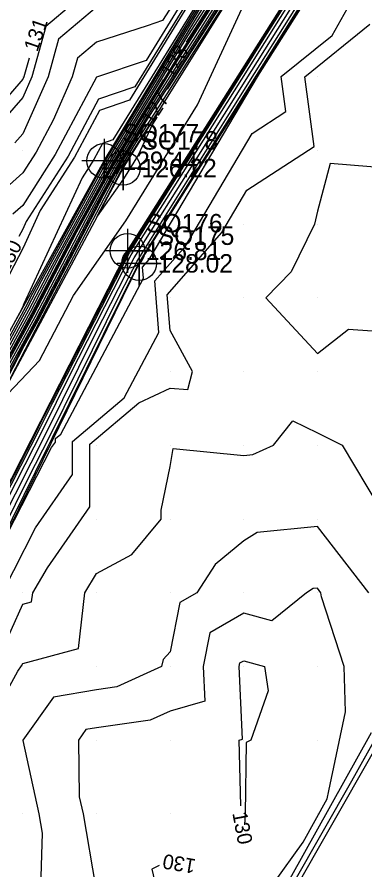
# Model space of a CAD drawing. Extents: x 2354170 to 2357230, y 866100 to 868290.
# Drawn here: x 2355419.2 to 2355466.4, y 866162.4 to 866278.1 of the extents above; entities that cross this region are included whole.
import ezdxf

# ---------------------------------------------------------------- set-up
doc = ezdxf.new("R2010")
doc.units = 0
for name, color, linetype in [('Default', 7, 'Continuous'), ('DTM Contours Major', 7, 'Continuous'), ('DTM Contours Major Text', 7, 'Continuous'), ('DTM Contours Minor', 7, 'Continuous'), ('Exist DTM Breakline', 7, 'Continuous'), ('Exist DTM Breakline Cogo Elevation', 7, 'Continuous'), ('Exist DTM Breakline Cogo Number', 7, 'Continuous'), ('Exist DTM Breakline Cogo Point CELL', 7, 'Continuous'), ('Exist DTM QL2 LIDAR Elevation Point', 7, 'Continuous'), ('Exist DTM Ridgeline', 7, 'Continuous'), ('Exist DTM Ridgeline Cogo Elevation', 7, 'Continuous'), ('Exist DTM Ridgeline Cogo Number', 7, 'Continuous'), ('Exist DTM Ridgeline Cogo Point CELL', 7, 'Continuous')]:
    doc.layers.add(name, color=color, linetype=linetype)

msp = doc.modelspace()

# ---------------------------------------------------------------- linework, layer by layer
at = {"layer": 'Default'}
for points in [[(2355495.38, 866359.39), (2355486.03, 866344.91), (2355479.76, 866334.64), (2355471.03, 866321.06), (2355463.81, 866309.19), (2355456.01, 866297), (2355447.92, 866283.71), (2355442.19, 866274.72)], [(2355468.68, 866300.82), (2355478.09, 866315.74), (2355481.54, 866321.8), (2355476.49, 866326.22), (2355466.12, 866310.09), (2355465.2, 866308.58), (2355451.2, 866286.71), (2355449.09, 866283.23), (2355439.58, 866268.31)], [(2355454.61, 866308.07), (2355455.52, 866304.57), (2355448.61, 866293.76), (2355442.22, 866288.04), (2355444.32, 866282.83), (2355434.47, 866266.84), (2355430.39, 866265.45), (2355427.03, 866259.11), (2355422.36, 866251.86), (2355420.03, 866246.81), (2355416.15, 866239.39), (2355416.32, 866235.61), (2355410.6, 866224.21)], [(2355457.08, 866300.57), (2355447.05, 866284.07), (2355444.48, 866280.03), (2355431.38, 866258.47), (2355422.51, 866242.26), (2355420.56, 866238.53), (2355409.59, 866218.43), (2355407.25, 866213.92)], [(2355369, 866113.97), (2355372.33, 866120.63), (2355382.12, 866140.95), (2355385.48, 866147.67), (2355395.23, 866167.93), (2355395.28, 866168.03), (2355395.6, 866168.69), (2355399.08, 866175.7), (2355409.18, 866195.42), (2355412.98, 866203.1), (2355422.74, 866222.17), (2355426.37, 866229.51), (2355434.72, 866245.84), (2355439.53, 866253.51), (2355450.71, 866271.25), (2355454.96, 866278.04), (2355466.69, 866296.66)], [(2355415.44, 866209.28), (2355422.24, 866222.58), (2355422.92, 866223.95), (2355434.33, 866246.26), (2355435.42, 866248), (2355450.32, 866271.66), (2355450.99, 866272.73), (2355465.48, 866295.74)], [(2355433.99, 866250.44), (2355443.69, 866266.18), (2355449.75, 866279.22), (2355454.74, 866287.44), (2355457.45, 866295.78), (2355450, 866284.13), (2355449.38, 866283.11), (2355435.07, 866260.66), (2355433.29, 866257.74), (2355432.09, 866255.54), (2355422.24, 866236.67), (2355421.67, 866235.62), (2355416.26, 866225.21), (2355422.26, 866231.53), (2355426.89, 866240.33), (2355433.99, 866250.44)], [(2355417.88, 866207.96), (2355423.91, 866219.71), (2355424.43, 866220.45), (2355424.43, 866220.91), (2355425.14, 866221.52), (2355436.37, 866242.69), (2355436.25, 866244.18), (2355437.13, 866245.19), (2355451.86, 866270), (2355451.87, 866270.01), (2355451.87, 866270.02), (2355451.89, 866270.04), (2355452.06, 866270.34), (2355466.87, 866293.97), (2355467.17, 866294.44)], [(2355370.07, 866113.38), (2355379.53, 866132.32), (2355383.36, 866140.28), (2355392.93, 866159.41), (2355396.66, 866167.17), (2355396.8, 866167.45), (2355396.92, 866167.7), (2355406.83, 866187.66), (2355410.33, 866194.51), (2355420.73, 866215.48), (2355423.72, 866221.33), (2355433.28, 866240.63), (2355435.51, 866244.99), (2355447.76, 866264.53), (2355451.47, 866270.43), (2355462.9, 866288.66)], [(2355392.8, 866150.86), (2355398.91, 866162.93), (2355399, 866163.1), (2355400.45, 866167.73), (2355402.29, 866171.89), (2355410.54, 866188.1), (2355413.78, 866192.76), (2355415.8, 866197.23), (2355421.73, 866208.8), (2355426.76, 866216.06), (2355426.76, 866220.53), (2355433.77, 866226.45), (2355438.47, 866235.31), (2355437.93, 866242.3), (2355442.07, 866247.04), (2355451.13, 866262.31), (2355455.7, 866265.28), (2355455.08, 866270.02), (2355462, 866275.61), (2355468.91, 866287.95)], [(2355446.1, 866283.99), (2355432.21, 866261.44), (2355430.81, 866260.96), (2355429.65, 866258.78), (2355428.04, 866256.27), (2355420.15, 866239.2), (2355420.04, 866239), (2355420.05, 866238.9), (2355419.56, 866237.93), (2355406.57, 866214.13), (2355405.77, 866212.59), (2355393.15, 866189.4), (2355391.46, 866186.13), (2355385.86, 866174.6), (2355385.24, 866173.37), (2355372.54, 866147.2), (2355372.14, 866146.4), (2355367.16, 866136.1), (2355359.58, 866124.42), (2355358.37, 866120.3), (2355358.11, 866120.11), (2355358.02, 866120.07), (2355357.86, 866120.14)], [(2355447.34, 866283.95), (2355443.3, 866277.61), (2355431.62, 866258.38), (2355423.71, 866243.92), (2355420.77, 866238.3), (2355411.1, 866220.58), (2355406.54, 866211.8), (2355397.94, 866196), (2355392.38, 866185.25), (2355388.78, 866177.84), (2355386.26, 866172.83), (2355377.95, 866155.68), (2355373.05, 866145.91), (2355363.73, 866126.65), (2355359.89, 866118.96)], [(2355447.63, 866283.83), (2355442.12, 866275.19), (2355431.86, 866258.28), (2355424.91, 866245.58), (2355420.98, 866238.06), (2355412.61, 866222.73), (2355406.8, 866211.53), (2355399.54, 866198.2), (2355392.69, 866184.95), (2355389.76, 866178.92), (2355386.61, 866172.64), (2355379.75, 866158.51), (2355373.35, 866145.74), (2355365.5, 866129.51), (2355360.15, 866118.82)], [(2355448.21, 866283.59), (2355439.77, 866270.35), (2355432.34, 866258.1), (2355427.3, 866248.9), (2355421.4, 866237.6), (2355415.63, 866227.03), (2355407.31, 866211.01), (2355402.73, 866202.6), (2355393.31, 866184.36), (2355391.71, 866181.07), (2355387.29, 866172.28), (2355383.36, 866164.17), (2355373.96, 866145.42), (2355369.02, 866135.22), (2355360.68, 866118.53)], [(2355448.5, 866283.47), (2355438.6, 866267.92), (2355432.58, 866258.01), (2355428.5, 866250.56), (2355421.61, 866237.37), (2355417.14, 866229.18), (2355407.57, 866210.75), (2355404.33, 866204.8), (2355393.61, 866184.07), (2355392.68, 866182.15), (2355387.63, 866172.1), (2355385.16, 866167), (2355374.26, 866145.25), (2355370.79, 866138.08), (2355360.94, 866118.39)], [(2355448.8, 866283.35), (2355437.42, 866265.5), (2355432.82, 866257.92), (2355429.7, 866252.22), (2355421.82, 866237.13), (2355418.65, 866231.32), (2355407.82, 866210.48), (2355405.93, 866207), (2355393.92, 866183.77), (2355393.66, 866183.23), (2355387.97, 866171.92), (2355386.96, 866169.83), (2355374.56, 866145.09), (2355372.55, 866140.93), (2355361.2, 866118.24)], [(2355369.54, 866113.67), (2355375.93, 866126.47), (2355382.74, 866140.61), (2355389.2, 866153.54), (2355395.95, 866167.55), (2355396.04, 866167.74), (2355396.26, 866168.19), (2355402.96, 866181.68), (2355409.76, 866194.97), (2355416.86, 866209.29), (2355423.23, 866221.75), (2355429.83, 866235.07), (2355435.12, 866245.42), (2355443.65, 866259.02), (2355451.09, 866270.84), (2355458.93, 866283.35)], [(2355445.65, 866282.45), (2355431.14, 866258.56), (2355421.32, 866240.61), (2355420.35, 866238.76), (2355408.08, 866216.28), (2355406.02, 866212.32), (2355394.74, 866191.6), (2355391.77, 866185.84), (2355386.83, 866175.68), (2355385.58, 866173.19), (2355374.35, 866150.03), (2355372.44, 866146.23), (2355360.21, 866120.94), (2355359.36, 866119.25)], [(2355442.54, 866281.67), (2355436.73, 866272.23), (2355429.98, 866269.94), (2355424.41, 866259.44), (2355419.98, 866252.55), (2355418.63, 866251.35)], [(2355440.76, 866280.51), (2355438.98, 866277.63), (2355436.89, 866276.92), (2355429.98, 866274.7), (2355427.43, 866272.54), (2355426.72, 866270), (2355424.11, 866264.13), (2355421.79, 866259.77), (2355419.98, 866256.95), (2355416.31, 866253.67)], [(2355429.98, 866279.47), (2355424.86, 866275.12), (2355423.43, 866270), (2355419.98, 866262.27), (2355418.92, 866261.06)], [(2355401.94, 866161.96), (2355404.01, 866168.58), (2355408.28, 866178.21), (2355410.1, 866181.79), (2355416.8, 866191.41), (2355419.98, 866198.45), (2355421.2, 866198.77), (2355421.35, 866200), (2355423.37, 866203.39), (2355429.1, 866211.66), (2355429.09, 866220.15), (2355435.74, 866225.77), (2355439.98, 866227.75), (2355442.4, 866227.58), (2355443.04, 866230), (2355439.98, 866235.59), (2355439.6, 866240.42), (2355447.01, 866248.89), (2355450.41, 866254.61), (2355459.54, 866260.55), (2355458.28, 866270.01), (2355467.12, 866277.15)], [(2355420.84, 866272.53), (2355420.13, 866270), (2355419.98, 866269.66), (2355415.48, 866264.5)], [(2355439.03, 866269.61), (2355432.1, 866258.19), (2355426.11, 866247.24), (2355421.19, 866237.83), (2355414.12, 866224.88), (2355407.05, 866211.27), (2355401.13, 866200.4), (2355393, 866184.66), (2355391.53, 866181.64)], [(2355430.09, 866251.07), (2355433.29, 866257.2), (2355433.53, 866257.65), (2355433.89, 866258.24), (2355438.42, 866265.34), (2355435.64, 866259.35), (2355433.67, 866256.17), (2355430.09, 866251.07)], [(2355436.35, 866263.25), (2355436.24, 866263.08), (2355433.06, 866257.83), (2355430.9, 866253.88), (2355422.03, 866236.9), (2355420.16, 866233.47), (2355408.08, 866210.22), (2355407.52, 866209.2), (2355402.43, 866199.35), (2355405.55, 866193.44), (2355396.5, 866174.54)], [(2355469.98, 866257.56), (2355461.73, 866258.25), (2355459.98, 866251.75), (2355459.59, 866250), (2355456.42, 866243.55), (2355452.99, 866240), (2355459.98, 866232.48), (2355464.22, 866235.76), (2355469.98, 866235.33)], [(2355419.82, 866190.07), (2355419.98, 866190.4), (2355427.54, 866192.43), (2355428.43, 866200), (2355429.98, 866202.59), (2355434.78, 866205.2), (2355438.77, 866210), (2355438.76, 866211.22), (2355439.98, 866217.14), (2355440.41, 866219.57), (2355449.98, 866218.6), (2355451.21, 866218.77), (2355454.05, 866220), (2355456.67, 866223.3), (2355459.98, 866221.68), (2355463.34, 866220), (2355468.35, 866211.63), (2355469.59, 866210), (2355469.98, 866209.39), (2355473.26, 866200), (2355474.13, 866194.16), (2355473.34, 866190.04), (2355472.59, 866188.71)], [(2355466.99, 866200), (2355459.98, 866209), (2355451.81, 866208.16), (2355449.98, 866207.03), (2355446.13, 866203.84), (2355443.61, 866200), (2355441.31, 866198.67), (2355439.98, 866191.99), (2355439.04, 866190.94), (2355438.81, 866190), (2355432.76, 866187.22), (2355429.98, 866186.82), (2355424.16, 866185.82), (2355420.01, 866180), (2355420.01, 866179.97), (2355422.16, 866170), (2355422.61, 866167.37), (2355422.41, 866160)], [(2355461.33, 866172.03), (2355461.55, 866173.14), (2355463.82, 866183.84), (2355463.62, 866190), (2355460.55, 866199.42), (2355460.46, 866200), (2355459.98, 866200.62), (2355459.41, 866200.57), (2355458.5, 866200), (2355453.8, 866196.18), (2355449.98, 866197.23), (2355445.4, 866194.58), (2355444.48, 866190), (2355444.7, 866185.28), (2355439.98, 866183.94), (2355437.28, 866182.7), (2355429.98, 866181.66), (2355428.56, 866181.42), (2355427.55, 866180), (2355427.67, 866172.31), (2355428.17, 866170), (2355429.86, 866160.12)], [(2355478.5, 866197.53), (2355440.02, 866130.1)], [(2355449.6, 866171.07), (2355449.36, 866180), (2355449.84, 866180.14), (2355449.39, 866190), (2355449.48, 866190.49)], [(2355449.48, 866190.49), (2355449.98, 866190.78), (2355452.8, 866190), (2355453.29, 866186.69), (2355450.96, 866180), (2355450.31, 866179.67), (2355450.17, 866170), (2355450.08, 866168.52)], [(2355406.92, 866167.33), (2355407.57, 866169.43), (2355409.98, 866174.85), (2355415.27, 866174.71), (2355414.16, 866180), (2355419.32, 866189.35), (2355419.82, 866190.07)], [(2355469.67, 866183.47), (2355464.63, 866174.42), (2355444.86, 866139.77), (2355439.98, 866139.59), (2355437.81, 866140), (2355429.98, 866141.18), (2355426.02, 866143.96), (2355419.98, 866148.17), (2355417.75, 866150), (2355409.98, 866152.74), (2355403.88, 866160), (2355404.64, 866161.78)], [(2355450.76, 866151.31), (2355467.33, 866181.04)], [(2355449.98, 866154.94), (2355458.04, 866166.14), (2355461.33, 866172.03)], [(2355438.49, 866162.98), (2355437.5, 866162.48), (2355438.08, 866160), (2355439.98, 866158.76), (2355441.03, 866158.94)]]:
    msp.add_lwpolyline(points, dxfattribs=at)
at = {"layer": 'DTM Contours Major'}
msp.add_lwpolyline([(2355466.3, 866328.16), (2355462.38, 866322.41), (2355460.39, 866317.98), (2355451.38, 866310), (2355453.27, 866302.72), (2355449.17, 866296.29), (2355441.07, 866289.05), (2355443.73, 866282.45), (2355435.22, 866268.64), (2355430.26, 866266.95), (2355426.16, 866259.22), (2355420.47, 866250.38), (2355419.99, 866249.34), (2355419.45, 866248.32)], dxfattribs=at)
at = {"layer": 'DTM Contours Minor'}
for points in [[(2355519.07, 866391.37), (2355507.46, 866376.4), (2355502.33, 866369.97), (2355497.84, 866363.04), (2355495.96, 866359.96), (2355485.61, 866343.94), (2355479.9, 866334.57), (2355470.62, 866320.15), (2355463.92, 866309.14), (2355455.61, 866296.14), (2355448.02, 866283.67), (2355440.56, 866271.96), (2355432.18, 866258.16), (2355426.51, 866247.8), (2355421.26, 866237.75), (2355414.62, 866225.59), (2355412.86, 866222.2)], [(2355507.62, 866364.33), (2355498.13, 866350.2), (2355482.83, 866336.37), (2355481.41, 866334.17), (2355481.28, 866333.95), (2355466.53, 866311.01), (2355465.08, 866308.63), (2355451.6, 866287.57), (2355448.99, 866283.27), (2355436.64, 866263.89), (2355432.98, 866257.86), (2355430.5, 866253.33), (2355421.96, 866236.98), (2355419.66, 866232.76), (2355408, 866210.31), (2355406.99, 866208.46), (2355400.78, 866196.44)], [(2355482.31, 866341.41), (2355478.52, 866335.2), (2355474.72, 866329.29), (2355462.76, 866309.65), (2355459.61, 866304.72), (2355447.05, 866284.07), (2355444.48, 866280.03), (2355431.38, 866258.47), (2355422.51, 866242.26), (2355420.56, 866238.53), (2355409.59, 866218.43), (2355406.28, 866212.06), (2355396.34, 866193.8), (2355392.07, 866185.54), (2355387.81, 866176.76), (2355385.92, 866173.01), (2355383.37, 866167.74)], [(2355368.65, 866114.16), (2355369.93, 866116.73), (2355381.7, 866141.17), (2355383, 866143.76), (2355394.76, 866168.18), (2355394.78, 866168.22), (2355395.16, 866169.02), (2355396.5, 866171.71), (2355408.79, 866195.73), (2355410.4, 866198.98), (2355422.41, 866222.45), (2355424.07, 866225.81), (2355434.46, 866246.12), (2355436.79, 866249.84), (2355450.45, 866271.53), (2355452.31, 866274.5), (2355462.44, 866290.58)], [(2355370.42, 866113.19), (2355381.93, 866136.22), (2355383.77, 866140.05), (2355395.41, 866163.32), (2355397.13, 866166.91), (2355397.31, 866167.25), (2355397.36, 866167.37), (2355409.41, 866191.65), (2355410.72, 866194.2), (2355423.31, 866219.6), (2355424.05, 866221.05), (2355435.58, 866244.33), (2355435.77, 866244.71), (2355450.5, 866268.21), (2355451.73, 866270.16), (2355464, 866289.73)], [(2355426.86, 866280), (2355423.14, 866276.84), (2355421.23, 866270), (2355419.98, 866267.19), (2355416.62, 866263.35), (2355415.2, 866260), (2355412.45, 866257.53), (2355410.35, 866250), (2355409.98, 866249.43), (2355405.07, 866244.91), (2355402.78, 866240), (2355402.9, 866237.08), (2355399.98, 866235.83), (2355397.35, 866232.63), (2355396.35, 866230), (2355394.15, 866225.83), (2355391.23, 866220), (2355389.98, 866216.73), (2355387.29, 866212.69), (2355385.61, 866210), (2355384.88, 866205.1), (2355384.19, 866200), (2355382, 866197.98), (2355381.85, 866196.7)], [(2355419.82, 866190.07), (2355419.98, 866190.4), (2355427.54, 866192.43), (2355428.43, 866200), (2355429.98, 866202.59), (2355434.78, 866205.2), (2355438.77, 866210), (2355438.76, 866211.22), (2355439.98, 866217.14), (2355440.41, 866219.57), (2355449.98, 866218.6), (2355451.21, 866218.77), (2355454.05, 866220), (2355456.67, 866223.3), (2355459.98, 866221.68), (2355463.34, 866220), (2355468.35, 866211.63)], [(2355404.64, 866161.78), (2355406.74, 866166.76), (2355407.57, 866169.43), (2355409.98, 866174.85), (2355415.27, 866174.71), (2355414.16, 866180), (2355419.32, 866189.35), (2355419.82, 866190.07)], [(2355473.34, 866190.04), (2355464.63, 866174.42), (2355444.86, 866139.77), (2355439.98, 866139.59), (2355437.81, 866140), (2355429.98, 866141.18), (2355426.02, 866143.96), (2355419.98, 866148.17), (2355417.75, 866150), (2355409.98, 866152.74), (2355406.5, 866156.88)]]:
    msp.add_lwpolyline(points, dxfattribs=at)
at = {"layer": 'Exist DTM Breakline'}
for points in [[(2355361.74, 866117.94), (2355394.04, 866183.66), (2355433.6, 866257.62), (2355503.45, 866369.34), (2355596.39, 866487.31), (2355657.48, 866552.26), (2355736.19, 866624.67), (2355827.16, 866697.76), (2355869.57, 866728.83), (2355917.57, 866765.21), (2355965.06, 866802.76)], [(2355368.43, 866114.28), (2355394.89, 866169.22), (2355434.21, 866246.39), (2355517.97, 866378.8), (2355601.38, 866486.27), (2355669.14, 866558.09), (2355738.69, 866620.01), (2355814.81, 866681.57), (2355823.8, 866686.8), (2355859.09, 866669.85), (2355910.74, 866643.97)]]:
    msp.add_lwpolyline(points, dxfattribs=at)
at = {"layer": 'Exist DTM Breakline Cogo Point CELL'}
for points in [[(2355433.6, 866260.62), (2355433.6, 866254.62), (2355433.6, 866257.62), (2355436.6, 866257.62), (2355430.6, 866257.62)], [(2355434.21, 866249.39), (2355434.21, 866243.39), (2355434.21, 866246.39), (2355437.21, 866246.39), (2355431.21, 866246.39)]]:
    msp.add_lwpolyline(points, dxfattribs=at)
for centre in [(2355433.6, 866257.62), (2355434.21, 866246.39)]:
    msp.add_circle(centre, 2.34, dxfattribs=at)
at = {"layer": 'Exist DTM QL2 LIDAR Elevation Point'}
for p, q in [((2355419.98, 866270), (2355419.98, 866270)), ((2355429.98, 866270), (2355429.98, 866270)), ((2355459.98, 866270), (2355459.98, 866270)), ((2355419.98, 866260), (2355419.98, 866260)), ((2355459.98, 866260), (2355459.98, 866260)), ((2355419.98, 866250), (2355419.98, 866250)), ((2355449.98, 866250), (2355449.98, 866250)), ((2355459.98, 866250), (2355459.98, 866250)), ((2355439.98, 866240), (2355439.98, 866240)), ((2355449.98, 866240), (2355449.98, 866240)), ((2355459.98, 866240), (2355459.98, 866240)), ((2355439.98, 866230), (2355439.98, 866230)), ((2355449.98, 866230), (2355449.98, 866230)), ((2355459.98, 866230), (2355459.98, 866230)), ((2355429.98, 866220), (2355429.98, 866220)), ((2355439.98, 866220), (2355439.98, 866220)), ((2355449.98, 866220), (2355449.98, 866220)), ((2355459.98, 866220), (2355459.98, 866220)), ((2355429.98, 866210), (2355429.98, 866210)), ((2355439.98, 866210), (2355439.98, 866210)), ((2355449.98, 866210), (2355449.98, 866210)), ((2355459.98, 866210), (2355459.98, 866210)), ((2355419.98, 866200), (2355419.98, 866200)), ((2355429.98, 866200), (2355429.98, 866200)), ((2355439.98, 866200), (2355439.98, 866200)), ((2355449.98, 866200), (2355449.98, 866200)), ((2355459.98, 866200), (2355459.98, 866200)), ((2355419.98, 866190), (2355419.98, 866190)), ((2355429.98, 866190), (2355429.98, 866190)), ((2355439.98, 866190), (2355439.98, 866190)), ((2355449.98, 866190), (2355449.98, 866190)), ((2355459.98, 866190), (2355459.98, 866190)), ((2355419.98, 866180), (2355419.98, 866180)), ((2355429.98, 866180), (2355429.98, 866180)), ((2355439.98, 866180), (2355439.98, 866180)), ((2355449.98, 866180), (2355449.98, 866180)), ((2355459.98, 866180), (2355459.98, 866180)), ((2355419.98, 866170), (2355419.98, 866170)), ((2355429.98, 866170), (2355429.98, 866170)), ((2355439.98, 866170), (2355439.98, 866170)), ((2355449.98, 866170), (2355449.98, 866170)), ((2355459.98, 866170), (2355459.98, 866170))]:
    msp.add_line(p, q, dxfattribs=at)
at = {"layer": 'Exist DTM Ridgeline'}
for points in [[(2355359.21, 866119.33), (2355391.05, 866186.52), (2355431.02, 866258.6), (2355499.33, 866371.65), (2355593.69, 866489.44), (2355651.92, 866551.38), (2355734.91, 866627), (2355826.44, 866700.14), (2355852.87, 866722.79), (2355915.41, 866769.54), (2355965.69, 866805.26), (2355970.96, 866806.36)], [(2355370.78, 866112.99), (2355397.74, 866167.09), (2355435.8, 866244.69), (2355518.89, 866375.79), (2355604.42, 866484.07), (2355673.04, 866557.71), (2355740.7, 866618.52), (2355815.66, 866679.47), (2355822.99, 866684.57), (2355856.95, 866667.18), (2355908.26, 866642.02)]]:
    msp.add_lwpolyline(points, dxfattribs=at)
at = {"layer": 'Exist DTM Ridgeline Cogo Point CELL'}
for points in [[(2355431.02, 866261.6), (2355431.02, 866255.6), (2355431.02, 866258.6), (2355434.02, 866258.6), (2355428.02, 866258.6)], [(2355435.8, 866247.69), (2355435.8, 866241.69), (2355435.8, 866244.69), (2355438.8, 866244.69), (2355432.8, 866244.69)]]:
    msp.add_lwpolyline(points, dxfattribs=at)
for centre in [(2355431.02, 866258.6), (2355435.8, 866244.69)]:
    msp.add_circle(centre, 2.34, dxfattribs=at)

# ---------------------------------------------------------------- texts
at = {"layer": 'Default'}
for s, rotation, p in [('131', 70.9419, (2355421.97, 866273.3)), ('128', 58.2504, (2355440.24, 866269.72)), ('127', 57.4884, (2355437.59, 866263.33)), ('130', 280.6856, (2355448.43, 866170.1)), ('130', 170.2236, (2355443.59, 866163.82))]:
    msp.add_text(s, height=2, rotation=rotation, dxfattribs=at).set_placement(p)
at = {"layer": 'DTM Contours Major Text'}
msp.add_text('130', height=2, rotation=62.4215, dxfattribs=at).set_placement((2355417.91, 866243.21))
at = {"layer": 'Exist DTM Breakline Cogo Elevation'}
for s, p in [('126.22', (2355436.1, 866256.37)), ('126.81', (2355436.71, 866245.14))]:
    msp.add_text(s, height=2.5, dxfattribs=at).set_placement(p)
at = {"layer": 'Exist DTM Breakline Cogo Number'}
for s, p in [('SQ178', (2355436.1, 866260.12)), ('SQ176', (2355436.71, 866248.89))]:
    msp.add_text(s, height=2.5, dxfattribs=at).set_placement(p)
at = {"layer": 'Exist DTM Ridgeline Cogo Elevation'}
for s, p in [('129.44', (2355433.52, 866257.35)), ('128.02', (2355438.3, 866243.44))]:
    msp.add_text(s, height=2.5, dxfattribs=at).set_placement(p)
at = {"layer": 'Exist DTM Ridgeline Cogo Number'}
for s, p in [('SQ177', (2355433.52, 866261.1)), ('SQ175', (2355438.3, 866247.19))]:
    msp.add_text(s, height=2.5, dxfattribs=at).set_placement(p)

doc.saveas('drawing.dxf')
